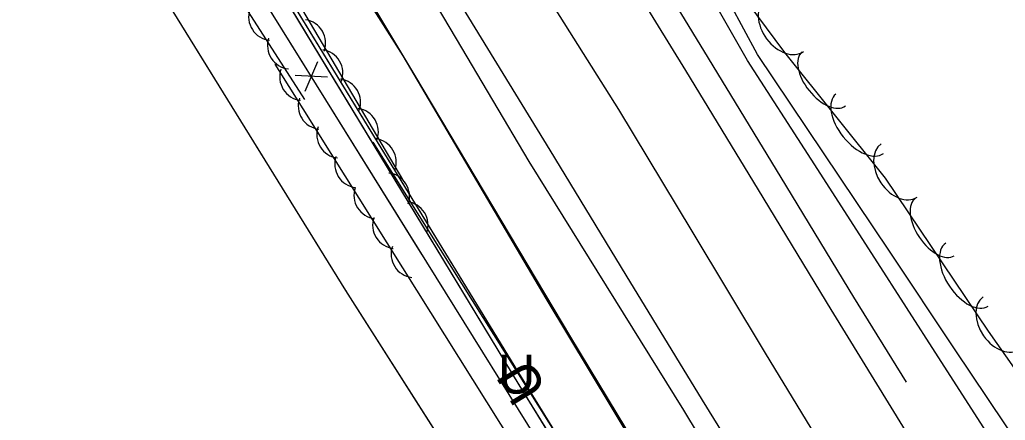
# Model space of a CAD drawing. Extents: x 954793 to 988390, y 1867850 to 1924428.
# Drawn here: x 957068.5 to 957220.6, y 1920811.5 to 1920873.4 of the extents above; entities that cross this region are included whole.
import ezdxf

# ---------------------------------------------------------------- set-up
doc = ezdxf.new("R2010")
doc.units = 0
for name, color, linetype in [('Default', 7, 'Continuous'), ('S_DITCHLINE', 7, 'Continuous'), ('S_EDGE_PAVEMENT', 7, 'Continuous'), ('S_FENCE', 7, 'Continuous'), ('S_FIBER_OPTIC_CABLE', 7, 'Continuous'), ('S_PAVEMENT_CROWN', 7, 'Continuous'), ('S_SHOULDER', 7, 'Continuous'), ('S_STREAM', 7, 'Continuous'), ('S_TREE', 7, 'Continuous'), ('S_UNDERGROUND_CABLE', 7, 'Continuous'), ('S_UTL_PT_SYM', 7, 'Continuous'), ('S_WATER_UTILITIES', 7, 'Continuous')]:
    doc.layers.add(name, color=color, linetype=linetype)

msp = doc.modelspace()

# ---------------------------------------------------------------- linework, layer by layer
at = {"layer": 'S_DITCHLINE'}
for points in [[(957223.07, 1920807.23), (957212.9, 1920822.43), (957202.74, 1920837.63), (957192.57, 1920852.83), (957182.41, 1920868.03), (957173.94, 1920883.72), (957165.47, 1920899.41), (957158.46, 1920912.17), (957151.46, 1920924.94), (957144.45, 1920937.7), (957137.45, 1920950.47), (957130.22, 1920965.13), (957122.99, 1920979.78), (957115.76, 1920994.44), (957108.54, 1921009.1), (957098.67, 1921025.97), (957088.8, 1921042.84), (957078.93, 1921059.72), (957069.06, 1921076.59)], [(957220.11, 1920806.06), (957210.29, 1920821.32), (957200.48, 1920836.58), (957190.66, 1920851.85), (957180.85, 1920867.11), (957172.03, 1920882.51), (957163.22, 1920897.91), (957156.13, 1920910.8), (957149.05, 1920923.68), (957141.96, 1920936.57), (957134.88, 1920949.45), (957127.39, 1920964.08), (957119.9, 1920978.71), (957112.41, 1920993.34), (957104.91, 1921007.97), (957095.13, 1921024.51), (957085.34, 1921041.04), (957075.55, 1921057.57), (957065.76, 1921074.11)], [(957231.1, 1920698.54), (957223.18, 1920711.02), (957215.26, 1920723.5), (957207.34, 1920735.97), (957199.42, 1920748.45), (957187.96, 1920767.43), (957176.5, 1920786.41), (957165.04, 1920805.38), (957153.59, 1920824.36), (957145.56, 1920837.84), (957137.53, 1920851.32), (957129.5, 1920864.8), (957121.48, 1920878.27), (957107.97, 1920899.22), (957094.47, 1920920.17)]]:
    msp.add_lwpolyline(points, dxfattribs=at)
at = {"layer": 'S_EDGE_PAVEMENT'}
for points in [[(957184.79, 1920797), (957173.9, 1920814.66), (957162.13, 1920833.95), (957150.37, 1920853.24), (957138.8, 1920872.14), (957127.22, 1920891.05), (957117.26, 1920907.44), (957107.3, 1920923.83), (957096.49, 1920941.77), (957085.68, 1920959.7), (957075.14, 1920977), (957064.6, 1920994.3), (957053.78, 1921012), (957042.96, 1921029.69), (957032.23, 1921047.21), (957021.5, 1921064.73), (957011.2, 1921081.49)], [(957205.24, 1920809.94), (957193.75, 1920828.63), (957182.53, 1920847.1), (957171.31, 1920865.56), (957159.75, 1920884.4), (957148.18, 1920903.24), (957138.13, 1920919.96), (957128.09, 1920936.68), (957117.55, 1920953.9), (957107.01, 1920971.13), (957096.17, 1920989.01), (957085.33, 1921006.9), (957074.75, 1921024.25), (957064.17, 1921041.6), (957053.14, 1921059.58), (957042.11, 1921077.56)]]:
    msp.add_lwpolyline(points, dxfattribs=at)
at = {"layer": 'S_FENCE'}
for p, q in [((957112.56, 1920862.33), (957114.52, 1920866.93)), ((957116.04, 1920864.49), (957111.04, 1920864.77))]:
    msp.add_line(p, q, dxfattribs=at)
for points in [[(957112.48, 1920866.33), (957105.93, 1920876.88)], [(957148.36, 1920808.56), (957105.93, 1920876.88)], [(957125.15, 1920845.94), (957114.6, 1920862.93)], [(957130.64, 1920837.1), (957125.15, 1920845.94)]]:
    msp.add_lwpolyline(points, dxfattribs=at)
at = {"layer": 'S_FIBER_OPTIC_CABLE'}
for p, q in [((957145.58, 1920817.03), (957095.68, 1920899.54)), ((957185.42, 1920752.66), (957145.58, 1920817.03))]:
    msp.add_line(p, q, dxfattribs=at)
msp.add_lwpolyline([(957185.42, 1920752.66), (957145.58, 1920817.03), (957095.68, 1920899.54), (957079.44, 1920925.42), (957058.34, 1920960.5), (957021.49, 1921033.16), (956975.1, 1921107.7), (956938.68, 1921162.57), (956917.77, 1921198.53), (956888.1, 1921247.53), (956870.49, 1921265.97), (956835.15, 1921320.82), (956793.21, 1921389.77), (956757.34, 1921449.27), (956720.12, 1921507.94), (956676.45, 1921583.32), (956626.68, 1921661.71), (956602, 1921703.44), (956577.6, 1921744.02), (956565.93, 1921763.91)], dxfattribs=at)
msp.add_lwpolyline([(957185.42, 1920752.66), (957145.58, 1920817.03), (957095.68, 1920899.54), (957079.44, 1920925.42), (957058.34, 1920960.5), (957021.49, 1921033.16), (956975.1, 1921107.7), (956938.68, 1921162.57), (956917.77, 1921198.53), (956888.1, 1921247.53), (956870.49, 1921265.97), (956835.15, 1921320.82), (956793.21, 1921389.77), (956757.34, 1921449.27), (956720.12, 1921507.94), (956676.45, 1921583.32), (956626.68, 1921661.71), (956602, 1921703.44), (956577.6, 1921744.02), (956565.93, 1921763.91)], dxfattribs=at)
at = {"layer": 'S_PAVEMENT_CROWN'}
msp.add_lwpolyline([(957194.85, 1920803.49), (957183.62, 1920821.92), (957172.3, 1920840.71), (957160.98, 1920859.5), (957149.23, 1920878.24), (957137.48, 1920896.98), (957127.68, 1920913.6), (957117.87, 1920930.23), (957106.96, 1920947.7), (957096.05, 1920965.18), (957085.4, 1920982.84), (957074.75, 1921000.51), (957063.95, 1921018.12), (957053.14, 1921035.73), (957042.27, 1921053.54), (957031.39, 1921071.35)], dxfattribs=at)
at = {"layer": 'S_SHOULDER'}
for points in [[(957181.73, 1920795.32), (957171.02, 1920813.1), (957159.09, 1920832.28), (957147.15, 1920851.47), (957135.94, 1920870.43), (957124.74, 1920889.4), (957114.46, 1920905.65), (957104.17, 1920921.9), (957093.33, 1920939.97), (957082.48, 1920958.04), (957072.02, 1920975.34), (957061.57, 1920992.65), (957050.6, 1921010.2), (957039.63, 1921027.75), (957029.1, 1921044.98), (957018.56, 1921062.2), (957007.99, 1921079.4)], [(957205.41, 1920817.41), (957197.28, 1920830.54), (957186.06, 1920849), (957174.83, 1920867.46), (957163.29, 1920886.37), (957151.75, 1920905.28), (957141.41, 1920921.98), (957131.06, 1920938.69), (957120.78, 1920955.86), (957110.5, 1920973.04), (957099.59, 1920990.94), (957088.69, 1921008.85), (957078.15, 1921026.09), (957067.62, 1921043.34), (957056.32, 1921061.33), (957045.03, 1921079.32)]]:
    msp.add_lwpolyline(points, dxfattribs=at)
at = {"layer": 'S_STREAM'}
msp.add_lwpolyline([(957170.75, 1920795.54), (957166.8, 1920802.05), (957149.75, 1920830.33), (957127.72, 1920867.8), (957115.48, 1920887.15), (957106.38, 1920901.23), (957096.54, 1920915.72), (957084.9, 1920932.65), (957074.07, 1920946.61), (957067.84, 1920949.53), (957056.33, 1920951.35)], dxfattribs=at)
at = {"layer": 'S_TREE'}
for points in [[(957233.11, 1920803.83), (957218.02, 1920825.3), (957202.17, 1920848.92), (957186.62, 1920868.34), (957170.95, 1920889.45), (957160.24, 1920905.63), (957150.82, 1920919.51), (957145.96, 1920931.18), (957142.76, 1920945.35), (957144.28, 1920955.07), (957149.15, 1920961.21), (957154.75, 1920964.56), (957157.45, 1920965.17), (957158.72, 1920964.84)], [(957071.77, 1920943.34), (957127.62, 1920848.71)], [(957112.51, 1920861.07), (957075.1, 1920919.32)], [(957211.9, 1920714.26), (957239.37, 1920664.7), (957258.09, 1920632.35), (957282.35, 1920594.08), (957283.88, 1920585.77), (957280.35, 1920584.72), (957219.63, 1920687.72), (957182.77, 1920748.65), (957144.95, 1920807.49), (957107.96, 1920866.54)], [(957123.03, 1920854.46), (957211.47, 1920713.46)]]:
    msp.add_lwpolyline(points, dxfattribs=at)
for centre, start, end in [((957107.49, 1920873.82), 161.9179, 263.5148), ((957112.1, 1920869.78), 339.7514, 81.3483), ((957110.4, 1920869.41), 161.9179, 263.5148), ((957114.75, 1920865.15), 339.7514, 81.3483), ((957112.29, 1920864.56), 161.2667, 262.8636), ((957117.5, 1920860.63), 339.7514, 81.3483), ((957115.14, 1920860.09), 161.2667, 262.8636), ((957120.23, 1920856.08), 339.7514, 81.3483), ((957118.01, 1920855.65), 161.2667, 262.8636), ((957122.99, 1920851.4), 339.7514, 81.3483), ((957120.78, 1920851.09), 161.2667, 262.8636), ((957125.05, 1920846.1), 341.2996, 82.8965), ((957123.75, 1920846.28), 161.2667, 262.8636), ((957127.91, 1920841.66), 341.2996, 82.8965), ((957126.63, 1920841.67), 161.2667, 262.8636), ((957129.48, 1920837.2), 161.2667, 262.8636)]:
    msp.add_arc(centre, 3.64, start, end, dxfattribs=at)
for centre, major_axis, ratio in [((957186.53, 1920872.46), (2.95, -3.98), 0.685311), ((957192.61, 1920864.25), (3.34, -4.17), 0.540699), ((957198.15, 1920857.32), (3.67, -4.58), 0.55008), ((957204.25, 1920850.09), (2.76, -4.11), 0.685311), ((957209.77, 1920841.39), (2.98, -4.44), 0.540699), ((957214.71, 1920834.02), (3.27, -4.87), 0.55008), ((957220.06, 1920826.53), (2.85, -4.05), 0.685311)]:
    msp.add_ellipse(centre, major_axis=major_axis, ratio=ratio, start_param=3.141593, end_param=6.283185, dxfattribs=at)
at = {"layer": 'S_UNDERGROUND_CABLE'}
for p, q in [((957145.96, 1920818.19), (957095.99, 1920899.93)), ((957186.11, 1920753.16), (957145.96, 1920818.19))]:
    msp.add_line(p, q, dxfattribs=at)
msp.add_lwpolyline([(957186.11, 1920753.16), (957145.96, 1920818.19), (957095.99, 1920899.93), (957080.09, 1920926.2), (957059.33, 1920960.93), (957022.08, 1921033.39), (956975.83, 1921107.98), (956939.55, 1921163.09), (956918.31, 1921199.2), (956888.88, 1921247.87), (956871.17, 1921266.78), (956835.65, 1921321.74), (956793.83, 1921390.47), (956758.29, 1921449.86), (956720.72, 1921508.52), (956677.23, 1921583.76), (956627.6, 1921662.3), (956602.65, 1921703.7), (956578.03, 1921744.05), (956566.86, 1921764.24), (956550.99, 1921787.02), (956522.91, 1921839.53)], dxfattribs=at)
msp.add_lwpolyline([(957186.11, 1920753.16), (957145.96, 1920818.19), (957095.99, 1920899.93), (957080.09, 1920926.2), (957059.33, 1920960.93), (957022.08, 1921033.39), (956975.83, 1921107.98), (956939.55, 1921163.09), (956918.31, 1921199.2), (956888.88, 1921247.87), (956871.17, 1921266.78), (956835.65, 1921321.74), (956793.83, 1921390.47), (956758.29, 1921449.86), (956720.72, 1921508.52), (956677.23, 1921583.76), (956627.6, 1921662.3), (956602.65, 1921703.7), (956578.03, 1921744.05), (956566.86, 1921764.24), (956550.99, 1921787.02), (956522.91, 1921839.53)], dxfattribs=at)
at = {"layer": 'S_UTL_PT_SYM'}
for points in [[(957118.83, 1920831.55), (957118.83, 1920831.6), (957118.83, 1920831.55), (957118.78, 1920831.55), (957118.83, 1920831.55), (957118.83, 1920831.5), (957118.83, 1920831.55), (957118.88, 1920831.55)], [(957145.58, 1920817.03), (957145.58, 1920817.08), (957145.58, 1920817.03), (957145.53, 1920817.03), (957145.58, 1920817.03), (957145.58, 1920816.98), (957145.58, 1920817.03), (957145.63, 1920817.03)]]:
    msp.add_lwpolyline(points, dxfattribs=at)
for points in [[(957118.83, 1920831.55), (957118.79, 1920831.52), (957118.83, 1920831.55), (957118.85, 1920831.5), (957118.83, 1920831.55), (957118.87, 1920831.57), (957118.83, 1920831.55), (957118.8, 1920831.59)], [(957118.83, 1920831.55), (957118.79, 1920831.52), (957118.83, 1920831.55), (957118.85, 1920831.5), (957118.83, 1920831.55), (957118.87, 1920831.57), (957118.83, 1920831.55), (957118.8, 1920831.59)], [(957145.58, 1920817.03), (957145.54, 1920817), (957145.58, 1920817.03), (957145.6, 1920816.99), (957145.58, 1920817.03), (957145.62, 1920817.05), (957145.58, 1920817.03), (957145.55, 1920817.07)], [(957145.58, 1920817.03), (957145.54, 1920817), (957145.58, 1920817.03), (957145.6, 1920816.99), (957145.58, 1920817.03), (957145.62, 1920817.05), (957145.58, 1920817.03), (957145.55, 1920817.07)]]:
    msp.add_lwpolyline(points, close=True, dxfattribs=at)
at = {"layer": 'S_WATER_UTILITIES'}
for p, q in [((957118.83, 1920831.55), (957085.79, 1920885.1)), ((957152.14, 1920779.34), (957118.83, 1920831.55))]:
    msp.add_line(p, q, dxfattribs=at)
msp.add_lwpolyline([(957152.14, 1920779.34), (957118.83, 1920831.55), (957085.79, 1920885.1), (957054.52, 1920938.18), (957028.75, 1920979.22), (957006.56, 1921017.54), (956963.81, 1921088.5), (956921.49, 1921150.77), (956860.54, 1921248), (956823.27, 1921311.11), (956788.41, 1921370.78), (956758.62, 1921419.53), (956712.72, 1921496.52), (956664.99, 1921574.52), (956642.42, 1921611.66), (956593.23, 1921693.43), (956559.35, 1921746.64), (956513.09, 1921824.81)], dxfattribs=at)
msp.add_lwpolyline([(957152.14, 1920779.34), (957118.83, 1920831.55), (957085.79, 1920885.1), (957054.52, 1920938.18), (957028.75, 1920979.22), (957006.56, 1921017.54), (956963.81, 1921088.5), (956921.49, 1921150.77), (956860.54, 1921248), (956823.27, 1921311.11), (956788.41, 1921370.78), (956758.62, 1921419.53), (956712.72, 1921496.52), (956664.99, 1921574.52), (956642.42, 1921611.66), (956593.23, 1921693.43), (956559.35, 1921746.64), (956513.09, 1921824.81)], dxfattribs=at)

# ---------------------------------------------------------------- texts
at = {"layer": 'Default'}
for rotation, p in [(360, (957142.33, 1920815.65)), (121.4409, (957150.03, 1920816.43))]:
    msp.add_text('U', height=6, rotation=rotation, dxfattribs=at).set_placement(p)

doc.saveas('drawing.dxf')
